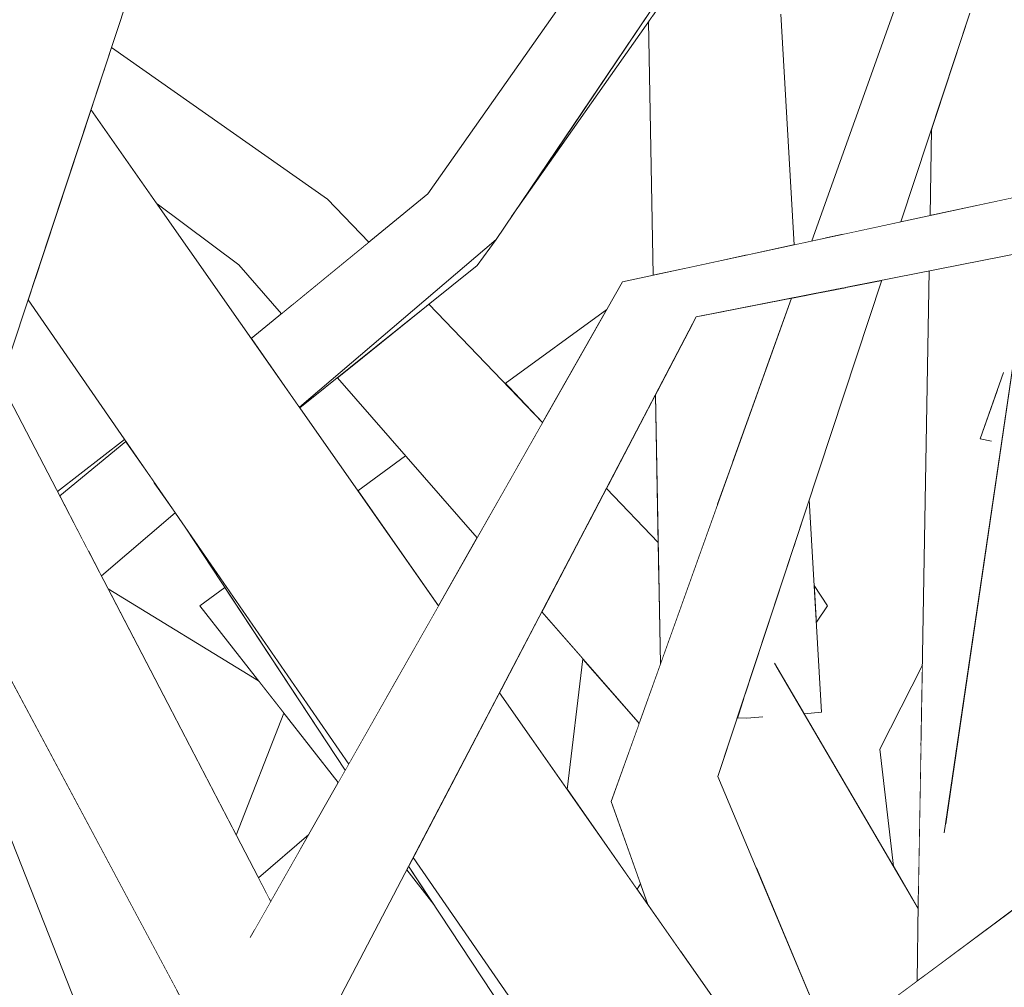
# Model space of a CAD drawing. Extents: x -289599 to -184549, y 66678 to 295474.
# Tile 289 of 656: x -263551 to -263483, y 71754 to 71820. Entities that reach past the tile are written whole.
import ezdxf

# ---------------------------------------------------------------- set-up
doc = ezdxf.new("R2010")
doc.units = 0
doc.header["$MEASUREMENT"] = 0
doc.linetypes.add('Wipeout_Contour', pattern=[1000, 0, -1000])
doc.layers.add('arch drzewa', color=8, linetype='Continuous')
doc.layers.add('arch drzewa_Nr_Pióra__4', color=8, linetype='Continuous', lineweight=9)

msp = doc.modelspace()

# ---------------------------------------------------------------- wipeouts: each hides what was drawn before it
at = {"color": 254, "linetype": 'Wipeout_Contour', "lineweight": 0, "ltscale": 2563140.869240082}
msp.add_wipeout([(-263557.973, 71793.639), (-263561.453, 71792.461), (-263535.228, 71757.656), (-263534.123, 71759.603), (-263552.747, 71795.407), (-263555.484, 71794.481), (-263555.61, 71794.311), (-263557.859, 71793.462)], dxfattribs=at).dxf.layer = 'arch drzewa'
at = {"color": 254, "linetype": 'Wipeout_Contour', "lineweight": 0, "ltscale": 960987.544599}
msp.add_wipeout([(-263492.083, 71770.115), (-263489.418, 71760.184), (-263489.244, 71770.356)], dxfattribs=at).dxf.layer = 'arch drzewa'

# ---------------------------------------------------------------- next in the draw order: wipeouts: each hides what was drawn before it
at = {"color": 254, "linetype": 'Wipeout_Contour', "lineweight": 0, "ltscale": 1281586.588736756}
msp.add_wipeout([(-263552.747, 71795.407), (-263539.292, 71836.158), (-263541.742, 71836.424), (-263548.031, 71826.978)], dxfattribs=at).dxf.layer = 'arch drzewa'
at = {"color": 254, "linetype": 'Wipeout_Contour', "lineweight": 0, "ltscale": 2883346.545604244}
msp.add_wipeout([(-263561.453, 71792.461), (-263538.5, 71749.55), (-263528.386, 71748.575), (-263530.313, 71751.132), (-263530.993, 71749.833), (-263536.107, 71750.777), (-263536.223, 71750.896), (-263535.472, 71757.226), (-263535.228, 71757.656)], dxfattribs=at).dxf.layer = 'arch drzewa'
at = {"color": 254, "linetype": 'Wipeout_Contour', "lineweight": 0, "ltscale": 1601639.987985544}
msp.add_wipeout([(-263492.083, 71770.115), (-263491.144, 71762.037), (-263489.436, 71759.126), (-263489.431, 71759.447), (-263489.418, 71760.184)], dxfattribs=at).dxf.layer = 'arch drzewa'

# ---------------------------------------------------------------- next in the draw order: wipeouts: each hides what was drawn before it
at = {"color": 254, "linetype": 'Wipeout_Contour', "lineweight": 0, "ltscale": 3204004.11725325}
msp.add_wipeout([(-263561.453, 71792.461), (-263557.973, 71793.639), (-263556.567, 71795.409), (-263556.515, 71795.52), (-263555.427, 71794.558), (-263555.484, 71794.481), (-263552.747, 71795.407), (-263548.031, 71826.978), (-263551.387, 71821.938), (-263551.504, 71822.141)], dxfattribs=at).dxf.layer = 'arch drzewa'
at = {"color": 254, "linetype": 'Wipeout_Contour', "lineweight": 0, "ltscale": 1281541.745824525}
msp.add_wipeout([(-263542.179, 71788.541), (-263546.7, 71783.782), (-263545.804, 71782.059), (-263540.706, 71786.408)], dxfattribs=at).dxf.layer = 'arch drzewa'
at = {"color": 254, "linetype": 'Wipeout_Contour', "lineweight": 0, "ltscale": 960990.969511}
msp.add_wipeout([(-263492.083, 71770.115), (-263489.244, 71770.356), (-263489.148, 71775.905)], dxfattribs=at).dxf.layer = 'arch drzewa'
at = {"color": 254, "linetype": 'Wipeout_Contour', "lineweight": 0, "ltscale": 960967.474172}
msp.add_wipeout([(-263519.341, 71726.14), (-263469.764, 71763.752), (-263472.451, 71765.607)], dxfattribs=at).dxf.layer = 'arch drzewa'

# ---------------------------------------------------------------- next in the draw order: wipeouts: each hides what was drawn before it
at = {"color": 254, "linetype": 'Wipeout_Contour', "lineweight": 0, "ltscale": 1281550.583852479}
msp.add_wipeout([(-263544.116, 71791.346), (-263548.685, 71787.599), (-263546.7, 71783.782), (-263542.179, 71788.541)], dxfattribs=at).dxf.layer = 'arch drzewa'
at = {"color": 254, "linetype": 'Wipeout_Contour', "lineweight": 0, "ltscale": 961007.34734}
msp.add_wipeout([(-263472.451, 71765.607), (-263520.948, 71728.914), (-263519.341, 71726.14)], dxfattribs=at).dxf.layer = 'arch drzewa'

# ---------------------------------------------------------------- next in the draw order: wipeouts: each hides what was drawn before it
at = {"color": 254, "linetype": 'Wipeout_Contour', "lineweight": 0, "ltscale": 1281556.337882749}
msp.add_wipeout([(-263544.202, 71791.471), (-263548.836, 71787.889), (-263548.685, 71787.599), (-263544.116, 71791.346)], dxfattribs=at).dxf.layer = 'arch drzewa'
at = {"color": 254, "linetype": 'Wipeout_Contour', "lineweight": 0, "ltscale": 960973.259236}
msp.add_wipeout([(-263520.948, 71728.914), (-263472.451, 71765.607), (-263472.63, 71766.629)], dxfattribs=at).dxf.layer = 'arch drzewa'

# ---------------------------------------------------------------- next in the draw order: wipeouts: each hides what was drawn before it
at = {"color": 254, "linetype": 'Wipeout_Contour', "lineweight": 0, "ltscale": 961010.173879}
msp.add_wipeout([(-263472.63, 71766.629), (-263520.588, 71731.074), (-263520.948, 71728.914)], dxfattribs=at).dxf.layer = 'arch drzewa'

# ---------------------------------------------------------------- next in the draw order: wipeouts: each hides what was drawn before it
at = {"color": 254, "linetype": 'Wipeout_Contour', "lineweight": 0, "ltscale": 961071.58374}
msp.add_wipeout([(-263530.993, 71749.833), (-263504.751, 71799.941), (-263509.047, 71800.956)], dxfattribs=at).dxf.layer = 'arch drzewa'
at = {"color": 254, "linetype": 'Wipeout_Contour', "lineweight": 0, "ltscale": 960969.50865}
msp.add_wipeout([(-263481.485, 71760.064), (-263489.431, 71759.447), (-263488.892, 71754.573)], dxfattribs=at).dxf.layer = 'arch drzewa'

# ---------------------------------------------------------------- next in the draw order: wipeouts: each hides what was drawn before it
at = {"color": 254, "linetype": 'Wipeout_Contour', "lineweight": 0, "ltscale": 1281325.952095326}
msp.add_wipeout([(-263476.18, 71808.211), (-263504.751, 71799.941), (-263475.098, 71805.795), (-263475.069, 71806.564)], dxfattribs=at).dxf.layer = 'arch drzewa'
at = {"color": 254, "linetype": 'Wipeout_Contour', "lineweight": 0, "ltscale": 961088.934976}
msp.add_wipeout([(-263509.047, 71800.956), (-263536.107, 71750.777), (-263530.993, 71749.833)], dxfattribs=at).dxf.layer = 'arch drzewa'
at = {"color": 254, "linetype": 'Wipeout_Contour', "lineweight": 0, "ltscale": 960975.697064}
msp.add_wipeout([(-263489.522, 71754.106), (-263488.892, 71754.573), (-263489.431, 71759.447)], dxfattribs=at).dxf.layer = 'arch drzewa'
at = {"color": 254, "linetype": 'Wipeout_Contour', "lineweight": 0, "ltscale": 1281257.839766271}
msp.add_wipeout([(-263488.348, 71749.654), (-263485.925, 71727.749), (-263477.79, 71716.14), (-263478.571, 71757.071)], dxfattribs=at).dxf.layer = 'arch drzewa'

# ---------------------------------------------------------------- next in the draw order: wipeouts: each hides what was drawn before it
at = {"color": 254, "linetype": 'Wipeout_Contour', "lineweight": 0, "ltscale": 961082.437525}
msp.add_wipeout([(-263536.107, 71750.777), (-263509.047, 71800.956), (-263509.849, 71802.361)], dxfattribs=at).dxf.layer = 'arch drzewa'
at = {"color": 254, "linetype": 'Wipeout_Contour', "lineweight": 0, "ltscale": 2883020.725479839}
msp.add_wipeout([(-263501.935, 71772.268), (-263503.269, 71768.228), (-263500.687, 71762.072), (-263492.427, 71751.952), (-263489.522, 71754.106), (-263489.436, 71759.128), (-263499.244, 71775.852), (-263500.248, 71772.333), (-263501.264, 71772.255)], dxfattribs=at).dxf.layer = 'arch drzewa'

# ---------------------------------------------------------------- next in the draw order: linework, layer by layer
at = {"layer": 'arch drzewa_Nr_Pióra__4', "linetype": 'Continuous'}
msp.add_line((-263489.522, 71754.106), (-263489.431, 71759.447), dxfattribs=at)

# ---------------------------------------------------------------- next in the draw order: wipeouts: each hides what was drawn before it
at = {"color": 254, "linetype": 'Wipeout_Contour', "lineweight": 0, "ltscale": 961032.024283}
msp.add_wipeout([(-263476.18, 71808.211), (-263509.047, 71800.956), (-263504.751, 71799.941)], dxfattribs=at).dxf.layer = 'arch drzewa'
at = {"color": 254, "linetype": 'Wipeout_Contour', "lineweight": 0, "ltscale": 1281465.087370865}
msp.add_wipeout([(-263509.849, 71802.361), (-263535.472, 71757.226), (-263536.223, 71750.896), (-263536.107, 71750.777)], dxfattribs=at).dxf.layer = 'arch drzewa'
at = {"color": 254, "linetype": 'Wipeout_Contour', "lineweight": 0, "ltscale": 961017.57152}
msp.add_wipeout([(-263498.003, 71784.171), (-263496.104, 71772.653), (-263496.964, 71787.317)], dxfattribs=at).dxf.layer = 'arch drzewa'
at = {"color": 254, "linetype": 'Wipeout_Contour', "lineweight": 0, "ltscale": 961044.508467}
msp.add_wipeout([(-263508.643, 71772.016), (-263508.761, 71771.965), (-263508.692, 71771.88)], dxfattribs=at).dxf.layer = 'arch drzewa'
at = {"color": 254, "linetype": 'Wipeout_Contour', "lineweight": 0, "ltscale": 960995.210926}
msp.add_wipeout([(-263492.427, 71751.952), (-263500.687, 71762.072), (-263495.489, 71749.682)], dxfattribs=at).dxf.layer = 'arch drzewa'

# ---------------------------------------------------------------- next in the draw order: wipeouts: each hides what was drawn before it
at = {"color": 254, "linetype": 'Wipeout_Contour', "lineweight": 0, "ltscale": 961006.933589}
msp.add_wipeout([(-263509.047, 71800.956), (-263476.18, 71808.211), (-263475.316, 71809.794)], dxfattribs=at).dxf.layer = 'arch drzewa'
at = {"color": 254, "linetype": 'Wipeout_Contour', "lineweight": 0, "ltscale": 1281485.005013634}
msp.add_wipeout([(-263518.574, 71805.285), (-263532.146, 71793.709), (-263532.109, 71793.656), (-263519.882, 71803.485)], dxfattribs=at).dxf.layer = 'arch drzewa'
at = {"color": 254, "linetype": 'Wipeout_Contour', "lineweight": 0, "ltscale": 1281408.723060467}
msp.add_wipeout([(-263512.246, 71785.63), (-263507.333, 71781.978), (-263507.379, 71784.373), (-263510.959, 71788.089)], dxfattribs=at).dxf.layer = 'arch drzewa'
at = {"color": 254, "linetype": 'Wipeout_Contour', "lineweight": 0, "ltscale": 2242375.712362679}
msp.add_wipeout([(-263498.003, 71784.171), (-263501.363, 71773.999), (-263501.264, 71772.255), (-263500.248, 71772.333), (-263499.244, 71775.852), (-263497.313, 71772.559), (-263496.104, 71772.653)], dxfattribs=at).dxf.layer = 'arch drzewa'
at = {"color": 254, "linetype": 'Wipeout_Contour', "lineweight": 0, "ltscale": 961044.69963}
msp.add_wipeout([(-263508.761, 71771.965), (-263508.701, 71771.854), (-263508.692, 71771.88)], dxfattribs=at).dxf.layer = 'arch drzewa'
at = {"color": 254, "linetype": 'Wipeout_Contour', "lineweight": 0, "ltscale": 961108.795726}
msp.add_wipeout([(-263534.227, 71759.804), (-263534.123, 71759.603), (-263533.779, 71760.209)], dxfattribs=at).dxf.layer = 'arch drzewa'

# ---------------------------------------------------------------- next in the draw order: wipeouts: each hides what was drawn before it
at = {"color": 254, "linetype": 'Wipeout_Contour', "lineweight": 0, "ltscale": 961037.021183}
msp.add_wipeout([(-263475.316, 71809.794), (-263509.849, 71802.361), (-263509.047, 71800.956)], dxfattribs=at).dxf.layer = 'arch drzewa'
at = {"color": 254, "linetype": 'Wipeout_Contour', "lineweight": 0, "ltscale": 1281492.423631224}
msp.add_wipeout([(-263534.321, 71796.813), (-263532.146, 71793.709), (-263518.574, 71805.285), (-263523.288, 71808.426)], dxfattribs=at).dxf.layer = 'arch drzewa'
at = {"color": 254, "linetype": 'Wipeout_Contour', "lineweight": 0, "ltscale": 1922105.630663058}
msp.add_wipeout([(-263512.246, 71785.63), (-263515.413, 71779.582), (-263508.761, 71771.965), (-263508.643, 71772.016), (-263507.221, 71775.993), (-263507.333, 71781.978)], dxfattribs=at).dxf.layer = 'arch drzewa'
at = {"color": 254, "linetype": 'Wipeout_Contour', "lineweight": 0, "ltscale": 961024.174133}
msp.add_wipeout([(-263501.466, 71773.688), (-263501.264, 71772.255), (-263501.363, 71773.999)], dxfattribs=at).dxf.layer = 'arch drzewa'
at = {"color": 254, "linetype": 'Wipeout_Contour', "lineweight": 0, "ltscale": 1281477.971423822}
msp.add_wipeout([(-263534.718, 71760.747), (-263534.227, 71759.804), (-263533.779, 71760.209), (-263532.064, 71763.229)], dxfattribs=at).dxf.layer = 'arch drzewa'

# ---------------------------------------------------------------- next in the draw order: linework, layer by layer
at = {"layer": 'arch drzewa_Nr_Pióra__4', "linetype": 'Continuous'}
msp.add_line((-263489.431, 71759.447), (-263488.681, 71803.114), dxfattribs=at)

# ---------------------------------------------------------------- next in the draw order: wipeouts: each hides what was drawn before it
at = {"color": 254, "linetype": 'Wipeout_Contour', "lineweight": 0, "ltscale": 3203398.825109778}
msp.add_wipeout([(-263483.397, 71858.719), (-263487.733, 71858.296), (-263483.074, 71808.124), (-263480.851, 71808.603), (-263479.51, 71814.76), (-263480.224, 71859.029), (-263483.106, 71858.747), (-263481.444, 71846.327), (-263482.659, 71846.02), (-263483.009, 71846.404)], dxfattribs=at).dxf.layer = 'arch drzewa'
at = {"color": 254, "linetype": 'Wipeout_Contour', "lineweight": 0, "ltscale": 961074.112877}
msp.add_wipeout([(-263517.503, 71806.868), (-263498.976, 71833.223), (-263499.336, 71833.73)], dxfattribs=at).dxf.layer = 'arch drzewa'
at = {"color": 254, "linetype": 'Wipeout_Contour', "lineweight": 0, "ltscale": 961130.535286}
msp.add_wipeout([(-263523.288, 71808.426), (-263535.463, 71798.442), (-263534.321, 71796.813)], dxfattribs=at).dxf.layer = 'arch drzewa'
at = {"color": 254, "linetype": 'Wipeout_Contour', "lineweight": 0, "ltscale": 1921922.657471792}
msp.add_wipeout([(-263487.564, 71764.896), (-263479.882, 71773.745), (-263478.887, 71776.043), (-263475.297, 71764.652), (-263472.63, 71766.629), (-263481.761, 71804.419)], dxfattribs=at).dxf.layer = 'arch drzewa'
at = {"color": 254, "linetype": 'Wipeout_Contour', "lineweight": 0, "ltscale": 961038.3288}
msp.add_wipeout([(-263500.733, 71800.735), (-263499.988, 71796.217), (-263498.193, 71801.236)], dxfattribs=at).dxf.layer = 'arch drzewa'
at = {"color": 254, "linetype": 'Wipeout_Contour', "lineweight": 0, "ltscale": 961024.282748}
msp.add_wipeout([(-263501.935, 71772.268), (-263501.264, 71772.255), (-263501.466, 71773.688)], dxfattribs=at).dxf.layer = 'arch drzewa'

# ---------------------------------------------------------------- next in the draw order: wipeouts: each hides what was drawn before it
at = {"color": 254, "linetype": 'Wipeout_Contour', "lineweight": 0, "ltscale": 1922035.401150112}
msp.add_wipeout([(-263488.615, 71806.932), (-263483.074, 71808.124), (-263487.733, 71858.296), (-263488.317, 71824.281), (-263485.873, 71820.891), (-263488.513, 71812.898)], dxfattribs=at).dxf.layer = 'arch drzewa'
at = {"color": 254, "linetype": 'Wipeout_Contour', "lineweight": 0, "ltscale": 961077.383249}
msp.add_wipeout([(-263501.03, 71836.114), (-263518.574, 71805.285), (-263499.336, 71833.73)], dxfattribs=at).dxf.layer = 'arch drzewa'
at = {"color": 254, "linetype": 'Wipeout_Contour', "lineweight": 0, "ltscale": 1281513.545916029}
msp.add_wipeout([(-263530.206, 71808.064), (-263536.328, 71803.53), (-263532.619, 71800.774), (-263527.347, 71805.097)], dxfattribs=at).dxf.layer = 'arch drzewa'
at = {"color": 254, "linetype": 'Wipeout_Contour', "lineweight": 0, "ltscale": 1281389.123605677}
msp.add_wipeout([(-263502.851, 71800.316), (-263502.26, 71789.864), (-263499.988, 71796.217), (-263500.733, 71800.735)], dxfattribs=at).dxf.layer = 'arch drzewa'
at = {"color": 254, "linetype": 'Wipeout_Contour', "lineweight": 0, "ltscale": 960989.414663}
msp.add_wipeout([(-263483.903, 71795.093), (-263485.159, 71791.522), (-263484.558, 71791.395)], dxfattribs=at).dxf.layer = 'arch drzewa'
at = {"color": 254, "linetype": 'Wipeout_Contour', "lineweight": 0, "ltscale": 1281385.276479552}
msp.add_wipeout([(-263518.336, 71774.002), (-263521.463, 71768.03), (-263502.034, 71744.83), (-263499.309, 71746.85)], dxfattribs=at).dxf.layer = 'arch drzewa'

# ---------------------------------------------------------------- next in the draw order: linework, layer by layer
at = {"layer": 'arch drzewa_Nr_Pióra__4', "linetype": 'Continuous'}
for p, q in [((-263487.647, 71764.33), (-263481.761, 71804.419)), ((-263485.159, 71791.522), (-263483.551, 71796.092)), ((-263484.39, 71791.36), (-263485.159, 71791.522))]:
    msp.add_line(p, q, dxfattribs=at)

# ---------------------------------------------------------------- next in the draw order: wipeouts: each hides what was drawn before it
at = {"color": 254, "linetype": 'Wipeout_Contour', "lineweight": 0, "ltscale": 1281452.387310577}
msp.add_wipeout([(-263523.288, 71808.426), (-263518.574, 71805.285), (-263501.03, 71836.114), (-263502.419, 71838.07)], dxfattribs=at).dxf.layer = 'arch drzewa'
at = {"color": 254, "linetype": 'Wipeout_Contour', "lineweight": 0, "ltscale": 1281360.419755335}
msp.add_wipeout([(-263493.347, 71805.913), (-263490.627, 71806.499), (-263485.873, 71820.891), (-263489.197, 71821.675)], dxfattribs=at).dxf.layer = 'arch drzewa'
at = {"color": 254, "linetype": 'Wipeout_Contour', "lineweight": 0, "ltscale": 961167.534196}
msp.add_wipeout([(-263545.641, 71816.928), (-263530.206, 71808.064), (-263545.115, 71818.523)], dxfattribs=at).dxf.layer = 'arch drzewa'
at = {"color": 254, "linetype": 'Wipeout_Contour', "lineweight": 0, "ltscale": 961140.382616}
msp.add_wipeout([(-263536.328, 71803.53), (-263533.377, 71800.152), (-263532.619, 71800.774)], dxfattribs=at).dxf.layer = 'arch drzewa'
at = {"color": 254, "linetype": 'Wipeout_Contour', "lineweight": 0, "ltscale": 1281462.78180917}
msp.add_wipeout([(-263523.213, 71800.807), (-263527.754, 71797.157), (-263517.24, 71789.342), (-263515.359, 71792.655)], dxfattribs=at).dxf.layer = 'arch drzewa'
at = {"color": 254, "linetype": 'Wipeout_Contour', "lineweight": 0, "ltscale": 1601745.226940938}
msp.add_wipeout([(-263504.751, 71799.941), (-263505.067, 71799.338), (-263503.321, 71786.898), (-263502.26, 71789.864), (-263502.851, 71800.316)], dxfattribs=at).dxf.layer = 'arch drzewa'
at = {"color": 254, "linetype": 'Wipeout_Contour', "lineweight": 0, "ltscale": 1281395.39670151}
msp.add_wipeout([(-263524.29, 71762.633), (-263508.623, 71739.945), (-263502.034, 71744.83), (-263521.463, 71768.03)], dxfattribs=at).dxf.layer = 'arch drzewa'

# ---------------------------------------------------------------- next in the draw order: linework, layer by layer
at = {"layer": 'arch drzewa_Nr_Pióra__4', "linetype": 'Continuous'}
for p, q in [((-263488.615, 71806.932), (-263488.513, 71812.898)), ((-263519.882, 71803.485), (-263518.574, 71805.285))]:
    msp.add_line(p, q, dxfattribs=at)

# ---------------------------------------------------------------- next in the draw order: wipeouts: each hides what was drawn before it
at = {"color": 254, "linetype": 'Wipeout_Contour', "lineweight": 0, "ltscale": 961025.642076}
msp.add_wipeout([(-263489.197, 71821.675), (-263494.609, 71805.641), (-263493.347, 71805.913)], dxfattribs=at).dxf.layer = 'arch drzewa'
at = {"color": 254, "linetype": 'Wipeout_Contour', "lineweight": 0, "ltscale": 1281401.506045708}
msp.add_wipeout([(-263503.994, 71820.521), (-263501.304, 71804.2), (-263497.995, 71804.913), (-263498.928, 71820.83)], dxfattribs=at).dxf.layer = 'arch drzewa'
at = {"color": 254, "linetype": 'Wipeout_Contour', "lineweight": 0, "ltscale": 1601939.604838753}
msp.add_wipeout([(-263546.53, 71814.236), (-263541.967, 71807.724), (-263536.328, 71803.53), (-263530.206, 71808.064), (-263545.641, 71816.928)], dxfattribs=at).dxf.layer = 'arch drzewa'
at = {"color": 254, "linetype": 'Wipeout_Contour', "lineweight": 0, "ltscale": 1281398.085116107}
msp.add_wipeout([(-263507.571, 71794.558), (-263507.221, 71775.993), (-263503.321, 71786.898), (-263505.067, 71799.338)], dxfattribs=at).dxf.layer = 'arch drzewa'
at = {"color": 254, "linetype": 'Wipeout_Contour', "lineweight": 0, "ltscale": 1281469.842114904}
msp.add_wipeout([(-263527.754, 71797.157), (-263529.521, 71795.736), (-263519.878, 71784.695), (-263517.24, 71789.342)], dxfattribs=at).dxf.layer = 'arch drzewa'
at = {"color": 254, "linetype": 'Wipeout_Contour', "lineweight": 0, "ltscale": 1281349.362452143}
msp.add_wipeout([(-263507.5, 71767.448), (-263497.703, 71748.041), (-263495.489, 71749.682), (-263503.269, 71768.228)], dxfattribs=at).dxf.layer = 'arch drzewa'
at = {"color": 254, "linetype": 'Wipeout_Contour', "lineweight": 0, "ltscale": 1281403.011443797}
msp.add_wipeout([(-263524.29, 71762.633), (-263524.604, 71762.033), (-263509.576, 71739.238), (-263508.623, 71739.945)], dxfattribs=at).dxf.layer = 'arch drzewa'

# ---------------------------------------------------------------- next in the draw order: wipeouts: each hides what was drawn before it
at = {"color": 254, "linetype": 'Wipeout_Contour', "lineweight": 0, "ltscale": 1281371.449762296}
msp.add_wipeout([(-263495.877, 71805.369), (-263494.609, 71805.641), (-263489.197, 71821.675), (-263490.846, 71821.781)], dxfattribs=at).dxf.layer = 'arch drzewa'
at = {"color": 254, "linetype": 'Wipeout_Contour', "lineweight": 0, "ltscale": 961054.821631}
msp.add_wipeout([(-263503.994, 71820.521), (-263503.05, 71803.825), (-263501.304, 71804.2)], dxfattribs=at).dxf.layer = 'arch drzewa'
at = {"color": 254, "linetype": 'Wipeout_Contour', "lineweight": 0, "ltscale": 1281520.318405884}
msp.add_wipeout([(-263546.53, 71814.236), (-263550.384, 71802.564), (-263526.157, 71773.635), (-263522.542, 71780.003)], dxfattribs=at).dxf.layer = 'arch drzewa'
at = {"color": 254, "linetype": 'Wipeout_Contour', "lineweight": 0, "ltscale": 961023.500427}
msp.add_wipeout([(-263494.38, 71801.989), (-263503.269, 71768.228), (-263491.959, 71802.467)], dxfattribs=at).dxf.layer = 'arch drzewa'
at = {"color": 254, "linetype": 'Wipeout_Contour', "lineweight": 0, "ltscale": 961010.415896}
msp.add_wipeout([(-263497.703, 71748.041), (-263507.5, 71767.448), (-263499.25, 71746.894)], dxfattribs=at).dxf.layer = 'arch drzewa'
at = {"color": 254, "linetype": 'Wipeout_Contour', "lineweight": 0, "ltscale": 961080.663914}
msp.add_wipeout([(-263524.736, 71761.781), (-263522.856, 71759.382), (-263524.604, 71762.033)], dxfattribs=at).dxf.layer = 'arch drzewa'

# ---------------------------------------------------------------- next in the draw order: linework, layer by layer
at = {"layer": 'arch drzewa_Nr_Pióra__4', "linetype": 'Continuous'}
for p, q in [((-263530.206, 71808.064), (-263545.115, 71818.523)), ((-263527.347, 71805.097), (-263530.206, 71808.064)), ((-263536.328, 71803.53), (-263541.967, 71807.724)), ((-263492.083, 71770.115), (-263489.148, 71775.905)), ((-263491.144, 71762.039), (-263492.083, 71770.115)), ((-263522.856, 71759.382), (-263524.736, 71761.781))]:
    msp.add_line(p, q, dxfattribs=at)

# ---------------------------------------------------------------- next in the draw order: wipeouts: each hides what was drawn before it
at = {"color": 254, "linetype": 'Wipeout_Contour', "lineweight": 0, "ltscale": 961031.495835}
msp.add_wipeout([(-263490.846, 71821.781), (-263496.785, 71805.173), (-263495.877, 71805.369)], dxfattribs=at).dxf.layer = 'arch drzewa'
at = {"color": 254, "linetype": 'Wipeout_Contour', "lineweight": 0, "ltscale": 1601777.777074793}
msp.add_wipeout([(-263507.808, 71820.66), (-263508.019, 71820.359), (-263505.62, 71803.271), (-263503.05, 71803.825), (-263503.994, 71820.521)], dxfattribs=at).dxf.layer = 'arch drzewa'
at = {"color": 254, "linetype": 'Wipeout_Contour', "lineweight": 0, "ltscale": 1281524.538143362}
msp.add_wipeout([(-263550.862, 71801.116), (-263528.742, 71769.081), (-263526.157, 71773.635), (-263550.384, 71802.564)], dxfattribs=at).dxf.layer = 'arch drzewa'
at = {"color": 254, "linetype": 'Wipeout_Contour', "lineweight": 0, "ltscale": 1601701.55525479}
msp.add_wipeout([(-263510.619, 71766.49), (-263505.713, 71755.988), (-263499.309, 71746.85), (-263499.25, 71746.894), (-263507.5, 71767.448)], dxfattribs=at).dxf.layer = 'arch drzewa'

# ---------------------------------------------------------------- next in the draw order: linework, layer by layer
at = {"layer": 'arch drzewa_Nr_Pióra__4', "linetype": 'Continuous'}
for p, q in [((-263552.747, 71795.407), (-263539.292, 71836.158)), ((-263535.463, 71798.442), (-263523.288, 71808.426)), ((-263532.146, 71793.709), (-263518.574, 71805.285)), ((-263533.377, 71800.152), (-263536.328, 71803.53)), ((-263532.109, 71793.656), (-263519.882, 71803.485)), ((-263548.836, 71787.889), (-263544.202, 71791.471)), ((-263548.685, 71787.599), (-263544.116, 71791.346)), ((-263545.804, 71782.059), (-263540.706, 71786.408))]:
    msp.add_line(p, q, dxfattribs=at)

# ---------------------------------------------------------------- next in the draw order: wipeouts: each hides what was drawn before it
at = {"color": 254, "linetype": 'Wipeout_Contour', "lineweight": 0, "ltscale": 1922094.391096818}
msp.add_wipeout([(-263502.89, 71827.656), (-263498.928, 71820.83), (-263497.995, 71804.913), (-263496.785, 71805.173), (-263490.846, 71821.781), (-263498.976, 71833.223)], dxfattribs=at).dxf.layer = 'arch drzewa'
at = {"color": 254, "linetype": 'Wipeout_Contour', "lineweight": 0, "ltscale": 1281425.836068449}
msp.add_wipeout([(-263508.056, 71820.307), (-263507.726, 71802.818), (-263505.62, 71803.271), (-263508.019, 71820.359)], dxfattribs=at).dxf.layer = 'arch drzewa'
at = {"color": 254, "linetype": 'Wipeout_Contour', "lineweight": 0, "ltscale": 1281372.827462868}
msp.add_wipeout([(-263507.5, 71767.448), (-263503.269, 71768.228), (-263494.38, 71801.989), (-263495.946, 71801.68)], dxfattribs=at).dxf.layer = 'arch drzewa'
at = {"color": 254, "linetype": 'Wipeout_Contour', "lineweight": 0, "ltscale": 1281464.967834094}
msp.add_wipeout([(-263524.812, 71790.344), (-263528.107, 71787.945), (-263522.542, 71780.003), (-263519.878, 71784.695)], dxfattribs=at).dxf.layer = 'arch drzewa'
at = {"color": 254, "linetype": 'Wipeout_Contour', "lineweight": 0, "ltscale": 961115.90439}
msp.add_wipeout([(-263539.976, 71785.351), (-263528.977, 71768.667), (-263528.742, 71769.081)], dxfattribs=at).dxf.layer = 'arch drzewa'
at = {"color": 254, "linetype": 'Wipeout_Contour', "lineweight": 0, "ltscale": 2563053.094643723}
msp.add_wipeout([(-263555.859, 71773.482), (-263547.551, 71752.512), (-263545.802, 71753.219), (-263546.196, 71749.09), (-263545.83, 71748.167), (-263541.323, 71751.86), (-263540.652, 71753.573), (-263552.729, 71776.152)], dxfattribs=at).dxf.layer = 'arch drzewa'
at = {"color": 254, "linetype": 'Wipeout_Contour', "lineweight": 0, "ltscale": 961034.345027}
msp.add_wipeout([(-263510.619, 71766.49), (-263508.102, 71759.397), (-263505.713, 71755.988)], dxfattribs=at).dxf.layer = 'arch drzewa'

# ---------------------------------------------------------------- next in the draw order: linework, layer by layer
at = {"layer": 'arch drzewa_Nr_Pióra__4', "linetype": 'Continuous'}
for p, q in [((-263523.288, 71808.426), (-263502.419, 71838.07)), ((-263518.574, 71805.285), (-263499.336, 71833.73)), ((-263517.503, 71806.868), (-263498.976, 71833.223)), ((-263496.785, 71805.173), (-263490.846, 71821.781)), ((-263497.995, 71804.913), (-263498.928, 71820.83)), ((-263490.627, 71806.499), (-263485.873, 71820.891)), ((-263507.726, 71802.818), (-263508.056, 71820.307)), ((-263509.849, 71802.361), (-263475.316, 71809.794)), ((-263519.878, 71784.695), (-263529.521, 71795.736)), ((-263528.107, 71787.945), (-263524.812, 71790.344)), ((-263555.859, 71773.482), (-263547.551, 71752.512))]:
    msp.add_line(p, q, dxfattribs=at)

# ---------------------------------------------------------------- next in the draw order: wipeouts: each hides what was drawn before it
at = {"color": 254, "linetype": 'Wipeout_Contour', "lineweight": 0, "ltscale": 961033.669933}
msp.add_wipeout([(-263507.5, 71767.448), (-263495.946, 71801.68), (-263497.076, 71801.457)], dxfattribs=at).dxf.layer = 'arch drzewa'
at = {"color": 254, "linetype": 'Wipeout_Contour', "lineweight": 0, "ltscale": 1281491.931412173}
msp.add_wipeout([(-263537.281, 71781.263), (-263539.017, 71779.999), (-263529.463, 71767.811), (-263528.977, 71768.667)], dxfattribs=at).dxf.layer = 'arch drzewa'

# ---------------------------------------------------------------- next in the draw order: wipeouts: each hides what was drawn before it
at = {"color": 254, "linetype": 'Wipeout_Contour', "lineweight": 0, "ltscale": 1281384.014229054}
msp.add_wipeout([(-263510.619, 71766.49), (-263507.5, 71767.448), (-263497.076, 71801.457), (-263498.193, 71801.236)], dxfattribs=at).dxf.layer = 'arch drzewa'
at = {"color": 254, "linetype": 'Wipeout_Contour', "lineweight": 0, "ltscale": 961013.948862}
msp.add_wipeout([(-263495.705, 71779.999), (-263496.617, 71781.41), (-263496.468, 71778.863)], dxfattribs=at).dxf.layer = 'arch drzewa'
at = {"color": 254, "linetype": 'Wipeout_Contour', "lineweight": 0, "ltscale": 1281505.984852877}
msp.add_wipeout([(-263534.961, 71774.824), (-263545.347, 71781.182), (-263536.5, 71764.175), (-263533.206, 71772.586)], dxfattribs=at).dxf.layer = 'arch drzewa'

# ---------------------------------------------------------------- next in the draw order: linework, layer by layer
at = {"layer": 'arch drzewa_Nr_Pióra__4', "linetype": 'Continuous'}
for p, q in [((-263522.542, 71780.003), (-263546.53, 71814.236)), ((-263504.751, 71799.941), (-263475.098, 71805.795)), ((-263503.269, 71768.228), (-263491.959, 71802.467)), ((-263528.742, 71769.081), (-263550.862, 71801.116)), ((-263538.5, 71749.55), (-263561.453, 71792.461)), ((-263496.104, 71772.653), (-263496.964, 71787.317)), ((-263528.977, 71768.667), (-263539.976, 71785.351)), ((-263539.017, 71779.999), (-263537.281, 71781.263)), ((-263495.705, 71779.999), (-263496.617, 71781.41)), ((-263534.961, 71774.824), (-263545.347, 71781.182)), ((-263529.463, 71767.811), (-263539.017, 71779.999)), ((-263496.468, 71778.863), (-263495.705, 71779.999)), ((-263489.436, 71759.128), (-263499.362, 71776.053)), ((-263496.104, 71772.653), (-263497.313, 71772.559)), ((-263501.264, 71772.255), (-263501.935, 71772.268)), ((-263500.157, 71772.34), (-263501.264, 71772.255)), ((-263495.489, 71749.682), (-263503.269, 71768.228))]:
    msp.add_line(p, q, dxfattribs=at)

# ---------------------------------------------------------------- next in the draw order: wipeouts: each hides what was drawn before it
at = {"color": 254, "linetype": 'Wipeout_Contour', "lineweight": 0, "ltscale": 961057.269787}
msp.add_wipeout([(-263507.571, 71794.558), (-263510.959, 71788.089), (-263507.379, 71784.373)], dxfattribs=at).dxf.layer = 'arch drzewa'
at = {"color": 254, "linetype": 'Wipeout_Contour', "lineweight": 0, "ltscale": 2242441.5543436}
msp.add_wipeout([(-263513.66, 71767.329), (-263508.845, 71760.457), (-263508.605, 71760.814), (-263510.619, 71766.49), (-263508.701, 71771.854), (-263508.761, 71771.965), (-263512.582, 71776.34)], dxfattribs=at).dxf.layer = 'arch drzewa'
at = {"color": 254, "linetype": 'Wipeout_Contour', "lineweight": 0, "ltscale": 1281478.291943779}
msp.add_wipeout([(-263534.966, 71761.225), (-263534.718, 71760.747), (-263532.064, 71763.229), (-263531.495, 71764.231)], dxfattribs=at).dxf.layer = 'arch drzewa'

# ---------------------------------------------------------------- next in the draw order: linework, layer by layer
at = {"layer": 'arch drzewa_Nr_Pióra__4', "linetype": 'Continuous'}
for p, q in [((-263534.123, 71759.603), (-263552.747, 71795.407)), ((-263507.221, 71775.993), (-263507.571, 71794.558)), ((-263507.379, 71784.373), (-263510.959, 71788.089)), ((-263536.5, 71764.175), (-263533.206, 71772.586)), ((-263508.701, 71771.854), (-263508.761, 71771.965)), ((-263520.588, 71731.074), (-263472.63, 71766.629)), ((-263508.102, 71759.397), (-263510.619, 71766.49)), ((-263534.966, 71761.225), (-263531.495, 71764.231)), ((-263508.623, 71739.945), (-263524.29, 71762.633)), ((-263509.576, 71739.238), (-263524.604, 71762.033)), ((-263508.845, 71760.457), (-263508.605, 71760.814))]:
    msp.add_line(p, q, dxfattribs=at)

# ---------------------------------------------------------------- next in the draw order: wipeouts: each hides what was drawn before it
at = {"color": 254, "linetype": 'Wipeout_Contour', "lineweight": 0, "ltscale": 961079.770496}
msp.add_wipeout([(-263517.949, 71795.343), (-263515.359, 71792.655), (-263510.932, 71800.454)], dxfattribs=at).dxf.layer = 'arch drzewa'
at = {"color": 254, "linetype": 'Wipeout_Contour', "lineweight": 0, "ltscale": 1281419.653887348}
msp.add_wipeout([(-263518.336, 71774.002), (-263513.66, 71767.329), (-263512.582, 71776.34), (-263515.413, 71779.582)], dxfattribs=at).dxf.layer = 'arch drzewa'

# ---------------------------------------------------------------- next in the draw order: linework, layer by layer
at = {"layer": 'arch drzewa_Nr_Pióra__4', "linetype": 'Continuous'}
for p, q in [((-263535.538, 71757.11), (-263509.849, 71802.361)), ((-263510.619, 71766.49), (-263498.193, 71801.236)), ((-263515.359, 71792.655), (-263523.213, 71800.807)), ((-263517.949, 71795.343), (-263510.932, 71800.454)), ((-263530.993, 71749.833), (-263504.751, 71799.941)), ((-263508.761, 71771.965), (-263515.413, 71779.582)), ((-263512.582, 71776.34), (-263513.66, 71767.329)), ((-263499.309, 71746.85), (-263518.336, 71774.002))]:
    msp.add_line(p, q, dxfattribs=at)

doc.saveas('drawing.dxf')
